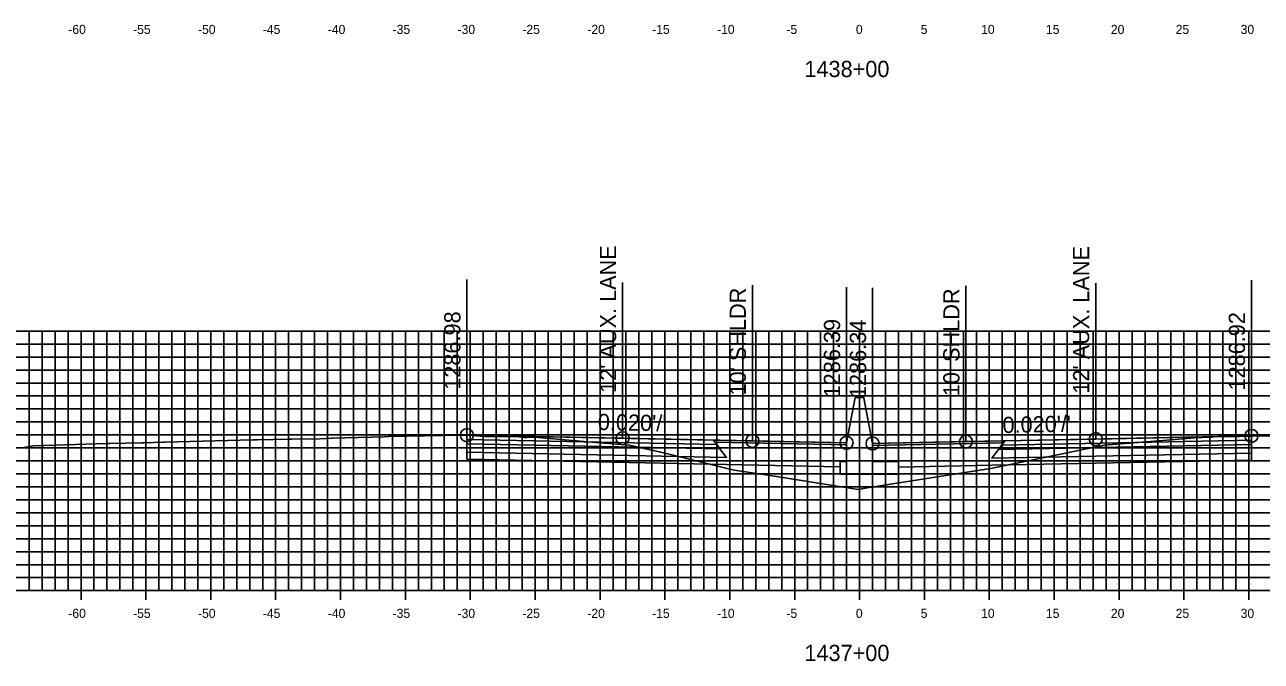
# Model space of a CAD drawing. Extents: x 674939 to 678919, y 750652 to 765176.
# Drawn here: x 677874.2 to 677969.5, y 758627.1 to 758676.2 of the extents above; entities that cross this region are included whole.
import ezdxf

# ---------------------------------------------------------------- set-up
doc = ezdxf.new("R2010")
doc.units = 0
for name, color, linetype in [('R_Alt Surface', 7, 'Continuous'), ('R_Axis', 7, 'Continuous'), ('R_Axis Annot', 7, 'Continuous'), ('R_Exist Surface', 7, 'Continuous'), ('R_Fin Surface', 7, 'Continuous'), ('R_Grid', 7, 'Continuous'), ('R_No Plot', 7, 'Continuous'), ('R_Proposed Road', 7, 'Continuous'), ('R_Xsect Elev', 7, 'Continuous'), ('R_Xsect Slope', 7, 'Continuous')]:
    doc.layers.add(name, color=color, linetype=linetype)

msp = doc.modelspace()

# ---------------------------------------------------------------- linework, layer by layer
at = {"layer": 'R_Alt Surface'}
for points in [[(677908.274, 758644.201), (677908.274, 758643.871), (677927.774, 758643.481), (677927.524, 758643.816)], [(677968.735, 758644.144), (677968.735, 758643.814), (677949.235, 758643.424), (677949.485, 758643.759)], [(677908.274, 758643.871), (677908.274, 758643.211), (677928.274, 758642.811), (677927.774, 758643.481)], [(677968.735, 758643.814), (677968.735, 758643.154), (677948.735, 758642.754), (677949.235, 758643.424)]]:
    msp.add_lwpolyline(points, close=True, dxfattribs=at)
for points in [[(677908.274, 758643.211), (677908.274, 758642.671), (677928.274, 758642.271), (677937.033, 758642.096)], [(677968.735, 758643.154), (677968.735, 758642.614), (677948.735, 758642.214), (677941.533, 758642.07)]]:
    msp.add_lwpolyline(points, dxfattribs=at)
at = {"layer": 'R_Axis'}
for p, q in [((677838.533, 758632.551), (678038.533, 758632.551)), ((677878.533, 758631.851), (677878.533, 758633.251)), ((677883.533, 758631.851), (677883.533, 758633.251)), ((677888.533, 758631.851), (677888.533, 758633.251)), ((677893.533, 758631.851), (677893.533, 758633.251)), ((677898.533, 758631.851), (677898.533, 758633.251)), ((677903.533, 758631.851), (677903.533, 758633.251)), ((677908.533, 758631.851), (677908.533, 758633.251)), ((677913.533, 758631.851), (677913.533, 758633.251)), ((677918.533, 758631.851), (677918.533, 758633.251)), ((677923.533, 758631.851), (677923.533, 758633.251)), ((677928.533, 758631.851), (677928.533, 758633.251)), ((677933.533, 758631.851), (677933.533, 758633.251)), ((677938.533, 758631.851), (677938.533, 758633.251)), ((677943.533, 758631.851), (677943.533, 758633.251)), ((677948.533, 758631.851), (677948.533, 758633.251)), ((677953.533, 758631.851), (677953.533, 758633.251)), ((677958.533, 758631.851), (677958.533, 758633.251)), ((677963.533, 758631.851), (677963.533, 758633.251)), ((677968.533, 758631.851), (677968.533, 758633.251))]:
    msp.add_line(p, q, dxfattribs=at)
at = {"layer": 'R_Exist Surface'}
msp.add_lwpolyline([(677874.165, 758643.59), (677874.857, 758643.717), (677875.621, 758643.729), (677875.728, 758643.735), (677880.501, 758643.884), (677880.718, 758643.89), (677883.2, 758643.943), (677883.355, 758643.947), (677884.883, 758643.987), (677884.896, 758643.989), (677884.985, 758643.991), (677884.99, 758643.991), (677891.772, 758644.177), (677892.11, 758644.185), (677894.591, 758644.214), (677894.755, 758644.217), (677895.901, 758644.248), (677896.473, 758644.222), (677896.492, 758644.221), (677897.828, 758644.307), (677897.901, 758644.311), (677901.909, 758644.415), (677902.256, 758644.422), (677907.792, 758644.53), (677907.91, 758644.532), (677908.274, 758644.531), (677908.274, 758644.531), (677908.292, 758644.531), (677908.328, 758644.527), (677909.664, 758644.429), (677909.719, 758644.429), (677910.865, 758644.426), (677910.883, 758644.425), (677910.929, 758644.423), (677912.265, 758644.4), (677912.311, 758644.398), (677912.883, 758644.335), (677912.904, 758644.34), (677913.192, 758644.388), (677913.754, 758644.341), (677918.178, 758643.978), (677919.245, 758643.895), (677920.808, 758643.76), (677922.629, 758643.358), (677923.65, 758643.11), (677928.435, 758641.949), (677928.86, 758641.846), (677931.634, 758641.413), (677938.428, 758640.353), (677939.122, 758640.464), (677948.617, 758641.958), (677952.778, 758642.806), (677957.396, 758643.774), (677961.61, 758644.086), (677964.691, 758644.347), (677964.863, 758644.345), (677964.947, 758644.353), (677965.635, 758644.388), (677965.719, 758644.39), (677965.83, 758644.394), (677967.552, 758644.425), (677967.608, 758644.422), (677967.636, 758644.425), (677967.802, 758644.427), (677968.664, 758644.467), (677968.697, 758644.47), (677968.735, 758644.474), (677968.869, 758644.489), (677968.891, 758644.491), (677970.787, 758644.449)], dxfattribs=at)
at = {"layer": 'R_Fin Surface'}
for points in [[(677937.533, 758643.946), (677930.274, 758644.091), (677920.274, 758644.291), (677908.274, 758644.531)], [(677968.735, 758644.474), (677956.735, 758644.234), (677946.735, 758644.034), (677939.533, 758643.89)]]:
    msp.add_lwpolyline(points, dxfattribs=at)
for points in [[(677908.274, 758644.531), (677908.274, 758644.201), (677927.524, 758643.816), (677927.274, 758644.151)], [(677927.274, 758644.151), (677937.533, 758643.946), (677937.537, 758643.788), (677927.393, 758643.991)], [(677949.616, 758643.934), (677939.533, 758643.733), (677939.533, 758643.89), (677949.735, 758644.094)], [(677968.735, 758644.474), (677968.735, 758644.144), (677949.485, 758643.759), (677949.735, 758644.094)]]:
    msp.add_lwpolyline(points, close=True, dxfattribs=at)
at = {"layer": 'R_Grid'}
for p, q in [((677838.533, 758652.551), (678038.533, 758652.551)), ((677874.533, 758632.551), (677874.533, 758652.551)), ((677875.533, 758632.551), (677875.533, 758652.551)), ((677876.533, 758632.551), (677876.533, 758652.551)), ((677877.533, 758632.551), (677877.533, 758652.551)), ((677878.533, 758632.551), (677878.533, 758652.551)), ((677879.533, 758632.551), (677879.533, 758652.551)), ((677880.533, 758632.551), (677880.533, 758652.551)), ((677881.533, 758632.551), (677881.533, 758652.551)), ((677882.533, 758632.551), (677882.533, 758652.551)), ((677883.533, 758632.551), (677883.533, 758652.551)), ((677884.533, 758632.551), (677884.533, 758652.551)), ((677885.533, 758632.551), (677885.533, 758652.551)), ((677886.533, 758632.551), (677886.533, 758652.551)), ((677887.533, 758632.551), (677887.533, 758652.551)), ((677888.533, 758632.551), (677888.533, 758652.551)), ((677889.533, 758632.551), (677889.533, 758652.551)), ((677890.533, 758632.551), (677890.533, 758652.551)), ((677891.533, 758632.551), (677891.533, 758652.551)), ((677892.533, 758632.551), (677892.533, 758652.551)), ((677893.533, 758632.551), (677893.533, 758652.551)), ((677894.533, 758632.551), (677894.533, 758652.551)), ((677895.533, 758632.551), (677895.533, 758652.551)), ((677896.533, 758632.551), (677896.533, 758652.551)), ((677897.533, 758632.551), (677897.533, 758652.551)), ((677898.533, 758632.551), (677898.533, 758652.551)), ((677899.533, 758632.551), (677899.533, 758652.551)), ((677900.533, 758632.551), (677900.533, 758652.551)), ((677901.533, 758632.551), (677901.533, 758652.551)), ((677902.533, 758632.551), (677902.533, 758652.551)), ((677903.533, 758632.551), (677903.533, 758652.551)), ((677904.533, 758632.551), (677904.533, 758652.551)), ((677905.533, 758632.551), (677905.533, 758652.551)), ((677906.533, 758632.551), (677906.533, 758652.551)), ((677907.533, 758632.551), (677907.533, 758652.551)), ((677908.533, 758632.551), (677908.533, 758652.551)), ((677909.533, 758632.551), (677909.533, 758652.551)), ((677910.533, 758632.551), (677910.533, 758652.551)), ((677911.533, 758632.551), (677911.533, 758652.551)), ((677912.533, 758632.551), (677912.533, 758652.551)), ((677913.533, 758632.551), (677913.533, 758652.551)), ((677914.533, 758632.551), (677914.533, 758652.551)), ((677915.533, 758632.551), (677915.533, 758652.551)), ((677916.533, 758632.551), (677916.533, 758652.551)), ((677917.533, 758632.551), (677917.533, 758652.551)), ((677918.533, 758632.551), (677918.533, 758652.551)), ((677919.533, 758632.551), (677919.533, 758652.551)), ((677920.533, 758632.551), (677920.533, 758652.551)), ((677921.533, 758632.551), (677921.533, 758652.551)), ((677922.533, 758632.551), (677922.533, 758652.551)), ((677923.533, 758632.551), (677923.533, 758652.551)), ((677924.533, 758632.551), (677924.533, 758652.551)), ((677925.533, 758632.551), (677925.533, 758652.551)), ((677926.533, 758632.551), (677926.533, 758652.551)), ((677927.533, 758632.551), (677927.533, 758652.551)), ((677928.533, 758632.551), (677928.533, 758652.551)), ((677929.533, 758632.551), (677929.533, 758652.551)), ((677930.533, 758632.551), (677930.533, 758652.551)), ((677931.533, 758632.551), (677931.533, 758652.551)), ((677932.533, 758632.551), (677932.533, 758652.551)), ((677933.533, 758632.551), (677933.533, 758652.551)), ((677934.533, 758632.551), (677934.533, 758652.551)), ((677935.533, 758632.551), (677935.533, 758652.551)), ((677936.533, 758632.551), (677936.533, 758652.551)), ((677937.533, 758632.551), (677937.533, 758652.551)), ((677938.533, 758632.551), (677938.533, 758652.551)), ((677939.533, 758632.551), (677939.533, 758652.551)), ((677940.533, 758632.551), (677940.533, 758652.551)), ((677941.533, 758632.551), (677941.533, 758652.551)), ((677942.533, 758632.551), (677942.533, 758652.551)), ((677943.533, 758632.551), (677943.533, 758652.551)), ((677944.533, 758632.551), (677944.533, 758652.551)), ((677945.533, 758632.551), (677945.533, 758652.551)), ((677946.533, 758632.551), (677946.533, 758652.551)), ((677947.533, 758632.551), (677947.533, 758652.551)), ((677948.533, 758632.551), (677948.533, 758652.551)), ((677949.533, 758632.551), (677949.533, 758652.551)), ((677950.533, 758632.551), (677950.533, 758652.551)), ((677951.533, 758632.551), (677951.533, 758652.551)), ((677952.533, 758632.551), (677952.533, 758652.551)), ((677953.533, 758632.551), (677953.533, 758652.551)), ((677954.533, 758632.551), (677954.533, 758652.551)), ((677955.533, 758632.551), (677955.533, 758652.551)), ((677956.533, 758632.551), (677956.533, 758652.551)), ((677957.533, 758632.551), (677957.533, 758652.551)), ((677958.533, 758632.551), (677958.533, 758652.551)), ((677959.533, 758632.551), (677959.533, 758652.551)), ((677960.533, 758632.551), (677960.533, 758652.551)), ((677961.533, 758632.551), (677961.533, 758652.551)), ((677962.533, 758632.551), (677962.533, 758652.551)), ((677963.533, 758632.551), (677963.533, 758652.551)), ((677964.533, 758632.551), (677964.533, 758652.551)), ((677965.533, 758632.551), (677965.533, 758652.551)), ((677966.533, 758632.551), (677966.533, 758652.551)), ((677967.533, 758632.551), (677967.533, 758652.551)), ((677968.533, 758632.551), (677968.533, 758652.551)), ((677838.533, 758651.551), (678038.533, 758651.551)), ((677838.533, 758650.551), (678038.533, 758650.551)), ((677838.533, 758649.551), (678038.533, 758649.551)), ((677838.533, 758648.551), (678038.533, 758648.551)), ((677838.533, 758647.551), (678038.533, 758647.551)), ((677838.533, 758646.551), (678038.533, 758646.551)), ((677838.533, 758645.551), (678038.533, 758645.551)), ((677838.533, 758644.551), (678038.533, 758644.551)), ((677838.533, 758643.551), (678038.533, 758643.551)), ((677838.533, 758642.551), (678038.533, 758642.551)), ((677838.533, 758641.551), (678038.533, 758641.551)), ((677838.533, 758640.551), (678038.533, 758640.551)), ((677838.533, 758639.551), (678038.533, 758639.551)), ((677838.533, 758638.551), (678038.533, 758638.551)), ((677838.533, 758637.551), (678038.533, 758637.551)), ((677838.533, 758636.551), (678038.533, 758636.551)), ((677838.533, 758635.551), (678038.533, 758635.551)), ((677838.533, 758634.551), (678038.533, 758634.551)), ((677838.533, 758633.551), (678038.533, 758633.551)), ((677838.533, 758632.551), (678038.533, 758632.551))]:
    msp.add_line(p, q, dxfattribs=at)
at = {"layer": 'R_No Plot'}
for centre in [(677908.274, 758644.531), (677968.735, 758644.474), (677920.274, 758644.291), (677930.274, 758644.091), (677937.533, 758643.946), (677939.533, 758643.89), (677946.735, 758644.034), (677956.735, 758644.234)]:
    msp.add_circle(centre, 0.5, dxfattribs=at)
at = {"layer": 'R_Proposed Road'}
for points in [[(677938.203, 758647.446), (677937.533, 758643.946)], [(677938.863, 758647.39), (677938.863, 758647.446), (677938.203, 758647.446), (677938.203, 758647.446)], [(677938.863, 758647.39), (677939.533, 758643.89)], [(677937.533, 758643.946), (677937.533, 758642.515), (677937.033, 758642.515), (677937.033, 758641.515), (677941.533, 758641.515), (677941.533, 758642.515), (677939.533, 758642.515), (677939.533, 758643.89)]]:
    msp.add_lwpolyline(points, dxfattribs=at)
at = {"layer": 'R_Xsect Elev'}
for p, q in [((677908.274, 758644.531), (677908.274, 758656.531)), ((677968.735, 758644.474), (677968.735, 758656.474)), ((677920.274, 758644.291), (677920.274, 758656.291)), ((677930.274, 758644.091), (677930.274, 758656.091)), ((677937.533, 758643.946), (677937.533, 758655.946)), ((677939.533, 758643.89), (677939.533, 758655.89)), ((677946.735, 758644.034), (677946.735, 758656.034)), ((677956.735, 758644.234), (677956.735, 758656.234))]:
    msp.add_line(p, q, dxfattribs=at)

# ---------------------------------------------------------------- texts
at = {"layer": 'R_Axis Annot'}
for s, height, p in [('-60', 0.7, (677877.552, 758675.451)), ('-55', 0.7, (677882.546, 758675.451)), ('-50', 0.7, (677887.552, 758675.451)), ('-45', 0.7, (677892.546, 758675.451)), ('-40', 0.7, (677897.552, 758675.451)), ('-35', 0.7, (677902.546, 758675.451)), ('-30', 0.7, (677907.552, 758675.451)), ('-25', 0.7, (677912.546, 758675.451)), ('-20', 0.7, (677917.552, 758675.451)), ('-15', 0.7, (677922.546, 758675.451)), ('-10', 0.7, (677927.552, 758675.451)), ('-5', 0.7, (677932.896, 758675.451)), ('0', 0.7, (677938.252, 758675.451)), ('5', 0.7, (677943.246, 758675.451)), ('10', 0.7, (677947.902, 758675.451)), ('15', 0.7, (677952.896, 758675.451)), ('20', 0.7, (677957.902, 758675.451)), ('25', 0.7, (677962.896, 758675.451)), ('30', 0.7, (677967.902, 758675.451)), ('1438+00', 1.25, (677934.281, 758672.126)), ('-60', 0.7, (677877.552, 758630.451)), ('-55', 0.7, (677882.546, 758630.451)), ('-50', 0.7, (677887.552, 758630.451)), ('-45', 0.7, (677892.546, 758630.451)), ('-40', 0.7, (677897.552, 758630.451)), ('-35', 0.7, (677902.546, 758630.451)), ('-30', 0.7, (677907.552, 758630.451)), ('-25', 0.7, (677912.546, 758630.451)), ('-20', 0.7, (677917.552, 758630.451)), ('-15', 0.7, (677922.546, 758630.451)), ('-10', 0.7, (677927.552, 758630.451)), ('-5', 0.7, (677932.896, 758630.451)), ('0', 0.7, (677938.252, 758630.451)), ('5', 0.7, (677943.246, 758630.451)), ('10', 0.7, (677947.902, 758630.451)), ('15', 0.7, (677952.896, 758630.451)), ('20', 0.7, (677957.902, 758630.451)), ('25', 0.7, (677962.896, 758630.451)), ('30', 0.7, (677967.902, 758630.451)), ('1437+00', 1.25, (677934.281, 758627.126))]:
    msp.add_text(s, height=height, dxfattribs=at).set_placement(p)
at = {"layer": 'R_Xsect Elev'}
for s, p in [("12' AUX. LANE", (677919.774, 758647.791)), ("12' AUX. LANE", (677956.235, 758647.734)), ("10' SHLDR", (677929.774, 758647.591)), ("10' SHLDR", (677946.235, 758647.534)), ('1286.98', (677907.774, 758648.031)), ('1286.92', (677968.235, 758647.974)), ('1286.39', (677937.033, 758647.446)), ('1286.34', (677939.033, 758647.39))]:
    msp.add_text(s, height=1.25, rotation=90, dxfattribs=at).set_placement(p)
at = {"layer": 'R_Xsect Slope'}
for rotation, p in [(358.85424, (677918.353, 758644.93)), (1.14576, (677949.56, 758644.691))]:
    msp.add_text("0.020'/'", height=1.25, rotation=rotation, dxfattribs=at).set_placement(p)

doc.saveas('drawing.dxf')
